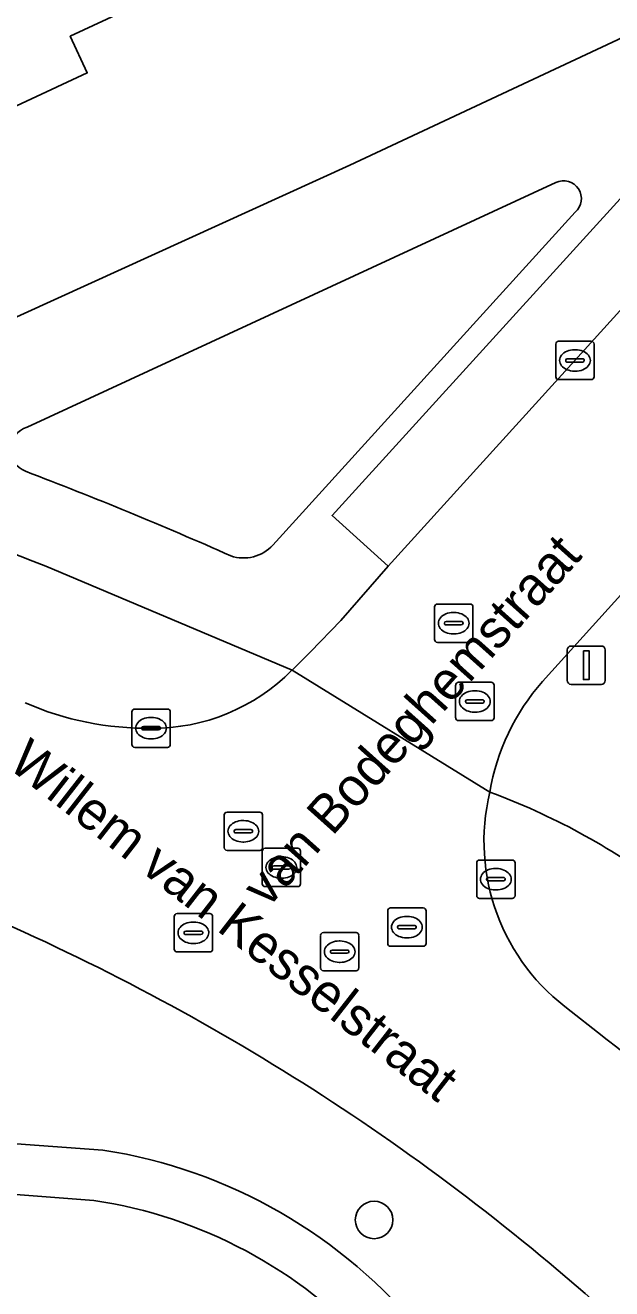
# Model space of a CAD drawing. Extents: x 160030 to 160839, y 385325 to 386450.
# Drawn here: x 160470.59 to 160485.88, y 386057.44 to 386090.4 of the extents above; entities that cross this region are included whole.
import ezdxf

# ---------------------------------------------------------------- set-up
doc = ezdxf.new("R2010")
doc.units = 0
for name, color, linetype in [('IMGEO_Boom', 7, 'Continuous'), ('IMGEO_Erf', 7, 'Continuous'), ('IMGEO_Groenvoorziening', 7, 'Continuous'), ('IMGEO_Kolk', 7, 'Continuous'), ('IMGEO_Lichtmast', 7, 'Continuous'), ('IMGEO_Openbare_ruimte_label', 7, 'Continuous'), ('IMGEO_Pand', 7, 'Continuous'), ('IMGEO_Parkeervlak_open', 7, 'Continuous'), ('IMGEO_Rijbaan_lokaal_open', 7, 'Continuous'), ('IMGEO_Rioolput', 7, 'Continuous'), ('IMGEO_Voetpad_halfverhard', 7, 'Continuous'), ('IMGEO_Voetpad_open', 7, 'Continuous')]:
    doc.layers.add(name, color=color, linetype=linetype)

msp = doc.modelspace()

# ---------------------------------------------------------------- linework, layer by layer
at = {"layer": 'IMGEO_Boom'}
msp.add_circle((160479.68, 386059.234), 0.489, dxfattribs=at)
at = {"layer": 'IMGEO_Erf'}
for points in [[(160470.559, 386082.88), (160479.048, 386086.745), (160500, 386096.569)], [(160473.671, 386090.996), (160471.756, 386090.108), (160472.199, 386089.152), (160468.893, 386087.619)]]:
    msp.add_lwpolyline(points, dxfattribs=at)
at = {"layer": 'IMGEO_Groenvoorziening'}
for points in [[(160484.419, 386086.293), (160470.632, 386079.912)], [(160477.037, 386076.839), (160484.925, 386085.517)], [(160477.54, 386073.571), (160471.119, 386076.29)], [(160463.74, 386069.447), (160461.836, 386062.35), (160464.424, 386061.65), (160472.611, 386061.057)], [(160472.37, 386059.743), (160464.677, 386060.331), (160460.92, 386061.403), (160458.964, 386062.679), (160456.334, 386063.673), (160452.792, 386065.249), (160450.726, 386066.596)], [(160484.82, 386064.674), (160485.505, 386064.131)]]:
    msp.add_lwpolyline(points, dxfattribs=at)
for centre, radius, start, end in [((160484.618, 386085.87), 0.468, 311.094, 115.1197), ((160470.81, 386079.33), 0.609, 107.0053, 248.6087), ((160448.682, 386019.999), 60.598, 68.26831, 79.08732), ((160434.298, 385983.048), 102.363, 65.99315, 69.23582), ((160476.28, 386077.514), 1.014, 250.6531, 318.2811), ((160473.921, 386077.151), 5.09, 269.3646, 315.3093), ((160473.732, 386079.86), 7.8, 246.2033, 270.9753), ((160488.018, 386069.115), 5.472, 166.4822, 234.243), ((160476.555, 386053.715), 17.774, 53.1982, 69.7825), ((160445.539, 386011.857), 60.316, 48.03687, 66.66512), ((160432.312, 385995.477), 86.85, 45.51639, 52.2315), ((160470.536, 386047.777), 13.441, 39.0728, 81.1191), ((160470.543, 386047.587), 12.293, 42.2247, 81.4531)]:
    msp.add_arc(centre, radius, start, end, dxfattribs=at)
at = {"layer": 'IMGEO_Kolk'}
for p, q in [((160484.417, 386081.228), (160484.417, 386082.08)), ((160484.492, 386082.154), (160485.344, 386082.154)), ((160485.418, 386082.08), (160485.418, 386081.228)), ((160484.719, 386081.697), (160485.117, 386081.697)), ((160484.905, 386081.934), (160484.93, 386081.934)), ((160484.676, 386081.648), (160484.676, 386081.66)), ((160485.114, 386081.611), (160484.716, 386081.611)), ((160484.928, 386081.374), (160484.903, 386081.374)), ((160485.16, 386081.66), (160485.16, 386081.648)), ((160485.344, 386081.154), (160484.492, 386081.154)), ((160473.364, 386071.635), (160473.364, 386072.487)), ((160473.439, 386072.561), (160474.291, 386072.561)), ((160474.365, 386072.487), (160474.365, 386071.635)), ((160473.852, 386072.341), (160473.877, 386072.341)), ((160473.623, 386072.055), (160473.623, 386072.067)), ((160474.061, 386072.018), (160473.663, 386072.018)), ((160473.666, 386072.104), (160474.064, 386072.104)), ((160474.107, 386072.067), (160474.107, 386072.055)), ((160474.291, 386071.561), (160473.439, 386071.561)), ((160473.875, 386071.781), (160473.85, 386071.781)), ((160482.355, 386067.695), (160482.355, 386068.547)), ((160482.43, 386068.621), (160483.282, 386068.621)), ((160483.356, 386068.547), (160483.356, 386067.695)), ((160482.843, 386068.401), (160482.868, 386068.401)), ((160482.614, 386068.115), (160482.614, 386068.127)), ((160483.052, 386068.078), (160482.654, 386068.078)), ((160482.657, 386068.164), (160483.055, 386068.164)), ((160483.098, 386068.127), (160483.098, 386068.115)), ((160483.282, 386067.621), (160482.43, 386067.621)), ((160482.866, 386067.841), (160482.841, 386067.841))]:
    msp.add_line(p, q, dxfattribs=at)
for points in [[(160484.417, 386081.228), (160484.417, 386082.08)], [(160484.492, 386082.154), (160485.344, 386082.154)], [(160485.418, 386082.08), (160485.418, 386081.228)], [(160485.344, 386081.154), (160484.492, 386081.154)], [(160473.364, 386071.635), (160473.364, 386072.487)], [(160473.439, 386072.561), (160474.291, 386072.561)], [(160474.365, 386072.487), (160474.365, 386071.635)], [(160474.291, 386071.561), (160473.439, 386071.561)], [(160482.355, 386067.695), (160482.355, 386068.547)], [(160482.43, 386068.621), (160483.282, 386068.621)], [(160483.356, 386068.547), (160483.356, 386067.695)], [(160483.282, 386067.621), (160482.43, 386067.621)]]:
    msp.add_lwpolyline(points, dxfattribs=at)
for centre, radius, start, end in [((160484.494, 386082.078), 0.0765, 91.552, 178.448), ((160484.494, 386082.078), 0.0765, 91.552, 178.448), ((160485.342, 386082.078), 0.0765, 1.552, 88.448), ((160485.342, 386082.078), 0.0765, 1.552, 88.448), ((160484.716, 386081.657), 0.0403, 85.8775, 175.7526), ((160485.121, 386081.659), 0.0386, 1.7309, 96.639), ((160484.713, 386081.647), 0.0366, 178.938, 274.7102), ((160485.117, 386081.654), 0.043, 264.8664, 352.4533), ((160484.494, 386081.23), 0.0765, 181.552, 268.448), ((160484.494, 386081.23), 0.0765, 181.552, 268.448), ((160485.342, 386081.23), 0.0765, 271.552, 358.448), ((160485.342, 386081.23), 0.0765, 271.552, 358.448), ((160473.441, 386072.485), 0.0765, 91.552, 178.448), ((160473.441, 386072.485), 0.0765, 91.552, 178.448), ((160474.289, 386072.485), 0.0765, 1.552, 88.448), ((160474.289, 386072.485), 0.0765, 1.552, 88.448), ((160473.663, 386072.064), 0.0403, 85.8775, 175.7526), ((160473.66, 386072.054), 0.0366, 178.938, 274.7102), ((160474.064, 386072.061), 0.043, 264.8664, 352.4533), ((160474.068, 386072.066), 0.0386, 1.7309, 96.639), ((160473.441, 386071.637), 0.0765, 181.552, 268.448), ((160473.441, 386071.637), 0.0765, 181.552, 268.448), ((160474.289, 386071.637), 0.0765, 271.552, 358.448), ((160474.289, 386071.637), 0.0765, 271.552, 358.448), ((160482.432, 386068.545), 0.0765, 91.552, 178.448), ((160482.432, 386068.545), 0.0765, 91.552, 178.448), ((160483.28, 386068.545), 0.0765, 1.552, 88.448), ((160483.28, 386068.545), 0.0765, 1.552, 88.448), ((160482.654, 386068.124), 0.0403, 85.8775, 175.7526), ((160482.651, 386068.114), 0.0366, 178.938, 274.7102), ((160483.055, 386068.121), 0.043, 264.8664, 352.4533), ((160483.059, 386068.126), 0.0386, 1.7309, 96.639), ((160482.432, 386067.697), 0.0765, 181.552, 268.448), ((160482.432, 386067.697), 0.0765, 181.552, 268.448), ((160483.28, 386067.697), 0.0765, 271.552, 358.448), ((160483.28, 386067.697), 0.0765, 271.552, 358.448)]:
    msp.add_arc(centre, radius, start, end, dxfattribs=at)
for centre, major_axis, ratio, start_param, end_param in [((160484.904, 386081.654), (-0.387, 0.002), 0.722429, 4.712389, 7.853982), ((160484.929, 386081.654), (-0.39, 0.002), 0.717154, 1.570796, 4.712389), ((160473.851, 386072.061), (-0.387, 0.002), 0.722429, 4.712389, 7.853982), ((160473.876, 386072.061), (-0.39, 0.002), 0.717154, 1.570796, 4.712389), ((160482.842, 386068.121), (-0.387, 0.002), 0.722429, 4.712389, 7.853982), ((160482.867, 386068.121), (-0.39, 0.002), 0.717154, 1.570796, 4.712389)]:
    msp.add_ellipse(centre, major_axis=major_axis, ratio=ratio, start_param=start_param, end_param=end_param, dxfattribs=at)
at = {"layer": 'IMGEO_Lichtmast'}
for p, q in [((160484.817, 386074.205), (160485.607, 386074.205)), ((160485.607, 386074.205), (160484.817, 386074.205)), ((160484.717, 386073.305), (160484.717, 386074.105)), ((160484.717, 386074.105), (160484.717, 386073.305)), ((160485.707, 386074.105), (160485.707, 386073.305)), ((160485.707, 386073.305), (160485.707, 386074.105)), ((160485.607, 386073.205), (160484.817, 386073.205)), ((160484.817, 386073.205), (160485.607, 386073.205))]:
    msp.add_line(p, q, dxfattribs=at)
msp.add_lwpolyline([(160485.137, 386074.08), (160485.287, 386074.08), (160485.287, 386073.33), (160485.137, 386073.33), (160485.137, 386074.08)], dxfattribs=at)
for centre, start, end in [((160484.817, 386074.105), 90, 180), ((160484.817, 386074.105), 90, 180), ((160485.607, 386074.105), 0, 90), ((160485.607, 386074.105), 360, 90), ((160484.817, 386073.305), 180, 270), ((160484.817, 386073.305), 180, 270), ((160485.607, 386073.305), 270, 0), ((160485.607, 386073.305), 270, 0)]:
    msp.add_arc(centre, 0.1, start, end, dxfattribs=at)
at = {"layer": 'IMGEO_Pand'}
msp.add_lwpolyline([(160464.625, 386095.964), (160468.06, 386088.297), (160468.487, 386088.495), (160468.893, 386087.619), (160472.199, 386089.152), (160471.756, 386090.108), (160473.671, 386090.996), (160470.175, 386098.539), (160469.161, 386098.069)], close=True, dxfattribs=at)
at = {"layer": 'IMGEO_Parkeervlak_open'}
msp.add_lwpolyline([(160488.183, 386085.262), (160486.703, 386086.542), (160478.587, 386077.611), (160480.044, 386076.288), (160484.918, 386081.654)], close=True, dxfattribs=at)
at = {"layer": 'IMGEO_Rijbaan_lokaal_open'}
for points in [[(160490.09, 386087.341), (160488.183, 386085.262), (160484.918, 386081.654), (160480.044, 386076.288), (160478.813, 386074.873), (160478.021, 386074.049), (160477.54, 386073.571), (160482.697, 386070.394)], [(160484.071, 386073.28), (160488.314, 386077.973), (160493.211, 386083.39)], [(160482.697, 386070.394), (160477.54, 386073.571)], [(160485.505, 386064.131), (160484.82, 386064.674)]]:
    msp.add_lwpolyline(points, dxfattribs=at)
for centre, radius, start, end in [((160473.921, 386077.151), 5.09, 269.3646, 315.3093), ((160488.506, 386069.398), 5.894, 138.8083, 170.2742), ((160473.732, 386079.86), 7.8, 246.2033, 270.9753), ((160488.018, 386069.115), 5.472, 166.4822, 234.243), ((160445.539, 386011.857), 60.316, 48.03687, 66.66512), ((160432.312, 385995.477), 86.85, 45.51639, 52.2315)]:
    msp.add_arc(centre, radius, start, end, dxfattribs=at)
at = {"layer": 'IMGEO_Rioolput'}
for p, q in [((160481.256, 386074.373), (160481.256, 386075.225)), ((160481.331, 386075.299), (160482.183, 386075.299)), ((160482.257, 386075.225), (160482.257, 386074.373)), ((160481.515, 386074.793), (160481.515, 386074.805)), ((160481.558, 386074.842), (160481.956, 386074.842)), ((160481.744, 386075.079), (160481.769, 386075.079)), ((160481.999, 386074.805), (160481.999, 386074.793)), ((160481.953, 386074.756), (160481.555, 386074.756)), ((160481.767, 386074.519), (160481.742, 386074.519)), ((160482.183, 386074.299), (160481.331, 386074.299)), ((160481.807, 386072.333), (160481.807, 386073.185)), ((160481.882, 386073.259), (160482.734, 386073.259)), ((160482.808, 386073.185), (160482.808, 386072.333)), ((160482.109, 386072.802), (160482.507, 386072.802)), ((160482.295, 386073.039), (160482.32, 386073.039)), ((160482.066, 386072.753), (160482.066, 386072.765)), ((160482.504, 386072.716), (160482.106, 386072.716)), ((160482.318, 386072.479), (160482.293, 386072.479)), ((160482.55, 386072.765), (160482.55, 386072.753)), ((160482.734, 386072.259), (160481.882, 386072.259)), ((160475.845, 386069.872), (160476.697, 386069.872)), ((160475.77, 386068.946), (160475.77, 386069.798)), ((160476.258, 386069.652), (160476.283, 386069.652)), ((160476.771, 386069.798), (160476.771, 386068.946)), ((160476.029, 386069.366), (160476.029, 386069.378)), ((160476.467, 386069.329), (160476.069, 386069.329)), ((160476.072, 386069.415), (160476.47, 386069.415)), ((160476.513, 386069.378), (160476.513, 386069.366)), ((160476.697, 386068.872), (160475.845, 386068.872)), ((160476.281, 386069.092), (160476.256, 386069.092)), ((160476.761, 386068.003), (160476.761, 386068.855)), ((160476.836, 386068.929), (160477.688, 386068.929)), ((160477.762, 386068.855), (160477.762, 386068.003)), ((160477.249, 386068.709), (160477.274, 386068.709)), ((160477.02, 386068.423), (160477.02, 386068.435)), ((160477.458, 386068.386), (160477.06, 386068.386)), ((160477.063, 386068.472), (160477.461, 386068.472)), ((160477.504, 386068.435), (160477.504, 386068.423)), ((160477.688, 386067.929), (160476.836, 386067.929)), ((160477.272, 386068.149), (160477.247, 386068.149)), ((160474.543, 386067.225), (160475.395, 386067.225)), ((160480.035, 386066.446), (160480.035, 386067.298)), ((160480.11, 386067.372), (160480.962, 386067.372)), ((160481.036, 386067.298), (160481.036, 386066.446)), ((160474.468, 386066.299), (160474.468, 386067.151)), ((160474.956, 386067.005), (160474.981, 386067.005)), ((160475.469, 386067.151), (160475.469, 386066.299)), ((160480.294, 386066.866), (160480.294, 386066.878)), ((160480.337, 386066.915), (160480.735, 386066.915)), ((160480.523, 386067.152), (160480.548, 386067.152)), ((160480.778, 386066.878), (160480.778, 386066.866)), ((160474.727, 386066.719), (160474.727, 386066.731)), ((160475.165, 386066.682), (160474.767, 386066.682)), ((160474.77, 386066.768), (160475.168, 386066.768)), ((160475.211, 386066.731), (160475.211, 386066.719)), ((160478.283, 386065.806), (160478.283, 386066.658)), ((160478.358, 386066.732), (160479.21, 386066.732)), ((160479.284, 386066.658), (160479.284, 386065.806)), ((160480.732, 386066.829), (160480.334, 386066.829)), ((160480.546, 386066.592), (160480.521, 386066.592)), ((160475.395, 386066.225), (160474.543, 386066.225)), ((160474.979, 386066.445), (160474.954, 386066.445)), ((160478.542, 386066.226), (160478.542, 386066.238)), ((160478.585, 386066.275), (160478.983, 386066.275)), ((160478.771, 386066.512), (160478.796, 386066.512)), ((160479.026, 386066.238), (160479.026, 386066.226)), ((160480.962, 386066.372), (160480.11, 386066.372)), ((160478.98, 386066.189), (160478.582, 386066.189)), ((160478.794, 386065.952), (160478.769, 386065.952)), ((160479.21, 386065.732), (160478.358, 386065.732))]:
    msp.add_line(p, q, dxfattribs=at)
for points in [[(160481.256, 386074.373), (160481.256, 386075.225)], [(160481.331, 386075.299), (160482.183, 386075.299)], [(160482.257, 386075.225), (160482.257, 386074.373)], [(160482.183, 386074.299), (160481.331, 386074.299)], [(160481.807, 386072.333), (160481.807, 386073.185)], [(160481.882, 386073.259), (160482.734, 386073.259)], [(160482.808, 386073.185), (160482.808, 386072.333)], [(160482.734, 386072.259), (160481.882, 386072.259)], [(160475.845, 386069.872), (160476.697, 386069.872)], [(160475.77, 386068.946), (160475.77, 386069.798)], [(160476.771, 386069.798), (160476.771, 386068.946)], [(160476.697, 386068.872), (160475.845, 386068.872)], [(160476.761, 386068.003), (160476.761, 386068.855)], [(160476.836, 386068.929), (160477.688, 386068.929)], [(160477.762, 386068.855), (160477.762, 386068.003)], [(160477.688, 386067.929), (160476.836, 386067.929)], [(160474.543, 386067.225), (160475.395, 386067.225)], [(160480.035, 386066.446), (160480.035, 386067.298)], [(160480.11, 386067.372), (160480.962, 386067.372)], [(160481.036, 386067.298), (160481.036, 386066.446)], [(160474.468, 386066.299), (160474.468, 386067.151)], [(160475.469, 386067.151), (160475.469, 386066.299)], [(160478.283, 386065.806), (160478.283, 386066.658)], [(160478.358, 386066.732), (160479.21, 386066.732)], [(160479.284, 386066.658), (160479.284, 386065.806)], [(160475.395, 386066.225), (160474.543, 386066.225)], [(160480.962, 386066.372), (160480.11, 386066.372)], [(160479.21, 386065.732), (160478.358, 386065.732)]]:
    msp.add_lwpolyline(points, dxfattribs=at)
for centre, radius, start, end in [((160481.333, 386075.223), 0.0765, 91.552, 178.448), ((160481.333, 386075.223), 0.0765, 91.552, 178.448), ((160482.181, 386075.223), 0.0765, 1.552, 88.448), ((160482.181, 386075.223), 0.0765, 1.552, 88.448), ((160481.555, 386074.802), 0.0403, 85.8775, 175.7526), ((160481.552, 386074.792), 0.0366, 178.938, 274.7102), ((160481.956, 386074.799), 0.043, 264.8664, 352.4533), ((160481.96, 386074.804), 0.0386, 1.7309, 96.639), ((160481.333, 386074.375), 0.0765, 181.552, 268.448), ((160481.333, 386074.375), 0.0765, 181.552, 268.448), ((160482.181, 386074.375), 0.0765, 271.552, 358.448), ((160482.181, 386074.375), 0.0765, 271.552, 358.448), ((160481.884, 386073.183), 0.0765, 91.552, 178.448), ((160481.884, 386073.183), 0.0765, 91.552, 178.448), ((160482.732, 386073.183), 0.0765, 1.552, 88.448), ((160482.732, 386073.183), 0.0765, 1.552, 88.448), ((160482.106, 386072.762), 0.0403, 85.8775, 175.7526), ((160482.511, 386072.764), 0.0386, 1.7309, 96.639), ((160482.103, 386072.752), 0.0366, 178.938, 274.7102), ((160482.507, 386072.759), 0.043, 264.8664, 352.4533), ((160481.884, 386072.335), 0.0765, 181.552, 268.448), ((160481.884, 386072.335), 0.0765, 181.552, 268.448), ((160482.732, 386072.335), 0.0765, 271.552, 358.448), ((160482.732, 386072.335), 0.0765, 271.552, 358.448), ((160475.847, 386069.796), 0.0765, 91.552, 178.448), ((160475.847, 386069.796), 0.0765, 91.552, 178.448), ((160476.695, 386069.796), 0.0765, 1.552, 88.448), ((160476.695, 386069.796), 0.0765, 1.552, 88.448), ((160476.069, 386069.375), 0.0403, 85.8775, 175.7526), ((160476.066, 386069.365), 0.0366, 178.938, 274.7102), ((160476.47, 386069.372), 0.043, 264.8664, 352.4533), ((160476.474, 386069.377), 0.0386, 1.7309, 96.639), ((160475.847, 386068.948), 0.0765, 181.552, 268.448), ((160475.847, 386068.948), 0.0765, 181.552, 268.448), ((160476.695, 386068.948), 0.0765, 271.552, 358.448), ((160476.695, 386068.948), 0.0765, 271.552, 358.448), ((160476.838, 386068.853), 0.0765, 91.552, 178.448), ((160476.838, 386068.853), 0.0765, 91.552, 178.448), ((160477.686, 386068.853), 0.0765, 1.552, 88.448), ((160477.686, 386068.853), 0.0765, 1.552, 88.448), ((160477.06, 386068.432), 0.0403, 85.8775, 175.7526), ((160477.057, 386068.422), 0.0366, 178.938, 274.7102), ((160477.461, 386068.429), 0.043, 264.8664, 352.4533), ((160477.465, 386068.434), 0.0386, 1.7309, 96.639), ((160476.838, 386068.005), 0.0765, 181.552, 268.448), ((160476.838, 386068.005), 0.0765, 181.552, 268.448), ((160477.686, 386068.005), 0.0765, 271.552, 358.448), ((160477.686, 386068.005), 0.0765, 271.552, 358.448), ((160474.545, 386067.149), 0.0765, 91.552, 178.448), ((160474.545, 386067.149), 0.0765, 91.552, 178.448), ((160475.393, 386067.149), 0.0765, 1.552, 88.448), ((160475.393, 386067.149), 0.0765, 1.552, 88.448), ((160480.112, 386067.296), 0.0765, 91.552, 178.448), ((160480.112, 386067.296), 0.0765, 91.552, 178.448), ((160480.96, 386067.296), 0.0765, 1.552, 88.448), ((160480.96, 386067.296), 0.0765, 1.552, 88.448), ((160480.334, 386066.875), 0.0403, 85.8775, 175.7526), ((160480.331, 386066.865), 0.0366, 178.938, 274.7102), ((160480.735, 386066.872), 0.043, 264.8664, 352.4533), ((160480.739, 386066.877), 0.0386, 1.7309, 96.639), ((160474.767, 386066.728), 0.0403, 85.8775, 175.7526), ((160474.764, 386066.718), 0.0366, 178.938, 274.7102), ((160475.168, 386066.725), 0.043, 264.8664, 352.4533), ((160475.172, 386066.73), 0.0386, 1.7309, 96.639), ((160478.36, 386066.656), 0.0765, 91.552, 178.448), ((160478.36, 386066.656), 0.0765, 91.552, 178.448), ((160479.208, 386066.656), 0.0765, 1.552, 88.448), ((160479.208, 386066.656), 0.0765, 1.552, 88.448), ((160474.545, 386066.301), 0.0765, 181.552, 268.448), ((160474.545, 386066.301), 0.0765, 181.552, 268.448), ((160475.393, 386066.301), 0.0765, 271.552, 358.448), ((160475.393, 386066.301), 0.0765, 271.552, 358.448), ((160478.582, 386066.235), 0.0403, 85.8775, 175.7526), ((160478.579, 386066.225), 0.0366, 178.938, 274.7102), ((160478.983, 386066.232), 0.043, 264.8664, 352.4533), ((160478.987, 386066.237), 0.0386, 1.7309, 96.639), ((160480.112, 386066.448), 0.0765, 181.552, 268.448), ((160480.112, 386066.448), 0.0765, 181.552, 268.448), ((160480.96, 386066.448), 0.0765, 271.552, 358.448), ((160480.96, 386066.448), 0.0765, 271.552, 358.448), ((160478.36, 386065.808), 0.0765, 181.552, 268.448), ((160478.36, 386065.808), 0.0765, 181.552, 268.448), ((160479.208, 386065.808), 0.0765, 271.552, 358.448), ((160479.208, 386065.808), 0.0765, 271.552, 358.448)]:
    msp.add_arc(centre, radius, start, end, dxfattribs=at)
for centre, major_axis, ratio, start_param, end_param in [((160481.743, 386074.799), (-0.387, 0.002), 0.722429, 4.712389, 7.853982), ((160481.768, 386074.799), (-0.39, 0.002), 0.717154, 1.570796, 4.712389), ((160482.294, 386072.759), (-0.387, 0.002), 0.722429, 4.712389, 7.853982), ((160482.319, 386072.759), (-0.39, 0.002), 0.717154, 1.570796, 4.712389), ((160476.257, 386069.372), (-0.387, 0.002), 0.722429, 4.712389, 7.853982), ((160476.282, 386069.372), (-0.39, 0.002), 0.717154, 1.570796, 4.712389), ((160477.248, 386068.429), (-0.387, 0.002), 0.722429, 4.712389, 7.853982), ((160477.273, 386068.429), (-0.39, 0.002), 0.717154, 1.570796, 4.712389), ((160474.955, 386066.725), (-0.387, 0.002), 0.722429, 4.712389, 7.853982), ((160474.98, 386066.725), (-0.39, 0.002), 0.717154, 1.570796, 4.712389), ((160480.522, 386066.872), (-0.387, 0.002), 0.722429, 4.712389, 7.853982), ((160480.547, 386066.872), (-0.39, 0.002), 0.717154, 1.570796, 4.712389), ((160478.77, 386066.232), (-0.387, 0.002), 0.722429, 4.712389, 7.853982), ((160478.795, 386066.232), (-0.39, 0.002), 0.717154, 1.570796, 4.712389)]:
    msp.add_ellipse(centre, major_axis=major_axis, ratio=ratio, start_param=start_param, end_param=end_param, dxfattribs=at)
at = {"layer": 'IMGEO_Voetpad_halfverhard'}
for points in [[(160450.726, 386066.596), (160452.792, 386065.249), (160456.334, 386063.673), (160458.964, 386062.679), (160460.92, 386061.403), (160464.677, 386060.331), (160472.37, 386059.743)], [(160472.611, 386061.057), (160464.424, 386061.65), (160461.836, 386062.35), (160459.685, 386063.739), (160456.628, 386064.796)]]:
    msp.add_lwpolyline(points, dxfattribs=at)
for centre, radius, start, end in [((160470.536, 386047.777), 13.441, 39.0728, 81.1191), ((160470.543, 386047.587), 12.293, 42.2247, 81.4531)]:
    msp.add_arc(centre, radius, start, end, dxfattribs=at)
at = {"layer": 'IMGEO_Voetpad_open'}
for points in [[(160596.696, 386148.006), (160595.267, 386147.385), (160597.535, 386142.364), (160597.404, 386142.014), (160542.981, 386116.622), (160539.966, 386115.215), (160538.304, 386114.44), (160536.242, 386113.478), (160500, 386096.569), (160479.048, 386086.745), (160470.559, 386082.88), (160465.902, 386080.76)], [(160471.119, 386076.29), (160477.54, 386073.571), (160478.021, 386074.049), (160478.813, 386074.873), (160480.044, 386076.288), (160478.587, 386077.611), (160486.703, 386086.542), (160488.183, 386085.262), (160490.09, 386087.341)], [(160470.632, 386079.912), (160484.419, 386086.293)], [(160484.925, 386085.517), (160477.037, 386076.839)], [(160496.351, 386082.292), (160493.211, 386083.39), (160488.314, 386077.973), (160484.071, 386073.28)]]:
    msp.add_lwpolyline(points, dxfattribs=at)
for centre, radius, start, end in [((160484.618, 386085.87), 0.468, 311.094, 115.1197), ((160470.81, 386079.33), 0.609, 107.0053, 248.6087), ((160448.682, 386019.999), 60.598, 68.26831, 79.08732), ((160434.298, 385983.048), 102.363, 65.99315, 69.23582), ((160476.28, 386077.514), 1.014, 250.6531, 318.2811), ((160488.506, 386069.398), 5.894, 138.8083, 170.2742), ((160476.555, 386053.715), 17.774, 53.1982, 69.7825)]:
    msp.add_arc(centre, radius, start, end, dxfattribs=at)

# ---------------------------------------------------------------- texts
at = {"layer": 'IMGEO_Openbare_ruimte_label'}
for s, rotation, p in [('van Bodeghemstraat', 48.1619, (160476.904, 386067.344)), ('Willem van Kesselstraat', 322.0647, (160470.097, 386071.052))]:
    msp.add_text(s, height=1, rotation=rotation, dxfattribs=at).set_placement(p)

doc.saveas('drawing.dxf')
